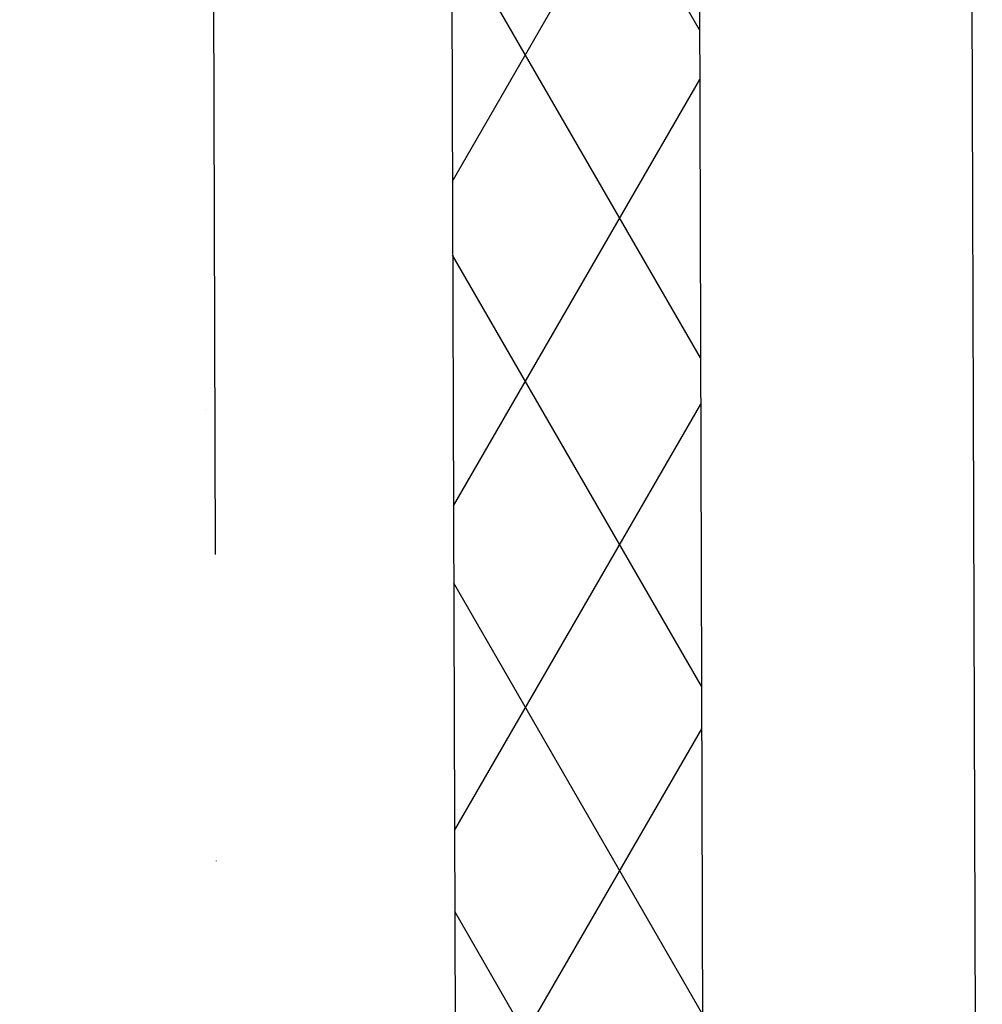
# Model space of a CAD drawing. Header units: millimetres. Extents: x -32221 to 212500, y 31663 to 93766.
# Tile 273 of 340: x 90165 to 90563, y 46290 to 46698. Entities that reach past the tile are written whole.
import ezdxf

# ---------------------------------------------------------------- set-up
doc = ezdxf.new("R2010")
doc.units = ezdxf.units.MM
doc.linetypes.add('DASHDOTX2', pattern=[50.8, 25.4, -12.7, 0, -12.7])
doc.layers.add('osie', color=250, linetype='Continuous')
doc.layers.add('Sciany', color=250, linetype='Continuous')

msp = doc.modelspace()

# ---------------------------------------------------------------- hatches: boundary and pattern name
at = {"layer": 'Sciany', "transparency": 33554687}
h = msp.add_hatch(dxfattribs=at)
h.set_pattern_fill('DIAMONDS', color=256, scale=21.298246, angle=360, style=0)
h.set_pattern_definition([(60, (74679.455, 27072.76), (-58.56231, 33.81097), []), (120, (74679.455, 27072.76), (-58.56231, -33.81097), [])])
h.paths.add_polyline_path([(88656.625, 62052.787), (79453.975, 62062.25), (79453.975, 61960.019), (88656.519, 61950.599)])
h.paths.add_polyline_path([(90450.502, 59450.093), (90442.433, 62050.95), (89849.325, 62051.56), (89849.219, 61949.228), (90340.202, 61948.719), (90347.912, 59463.521)])
h.paths.add_polyline_path([(89271.837, 47649.75), (89271.837, 50675.258), (89166.831, 50684.438), (89169.606, 47649.62)])
h.paths.add_polyline_path([(90134.206, 47841.043), (90143.718, 47841.033), (90340.202, 47840.829), (90347.912, 45355.632), (90450.502, 45342.204), (90442.433, 47943.061), (90152.927, 47943.33), (90134.217, 47943.347), (90134.251, 47884.562)])
h.paths.add_polyline_path([(79426.116, 33439.499), (89271.837, 33439.499), (89271.837, 36567.368), (89166.831, 36576.548), (89169.606, 33541.73), (79426.206, 33529.807)])

# ---------------------------------------------------------------- linework, layer by layer
at = {"layer": 'osie', "linetype": 'DASHDOTX2', "ltscale": 25}
msp.add_line((90241.854, 62730.045), (90241.854, 33019.002), dxfattribs=at)
at = {"layer": 'Sciany'}
for p, q in [((90554.939, 48061.688), (90563.422, 45327.423)), ((90442.433, 47943.061), (90450.502, 45342.204)), ((90340.202, 47840.829), (90347.912, 45355.632))]:
    msp.add_line(p, q, dxfattribs=at)
at = {"layer": 'Sciany', "linetype": 'DASHDOTX2', "ltscale": 10}
msp.add_line((90241.854, 47746.34), (90248.958, 45374.804), dxfattribs=at)

doc.saveas('drawing.dxf')
